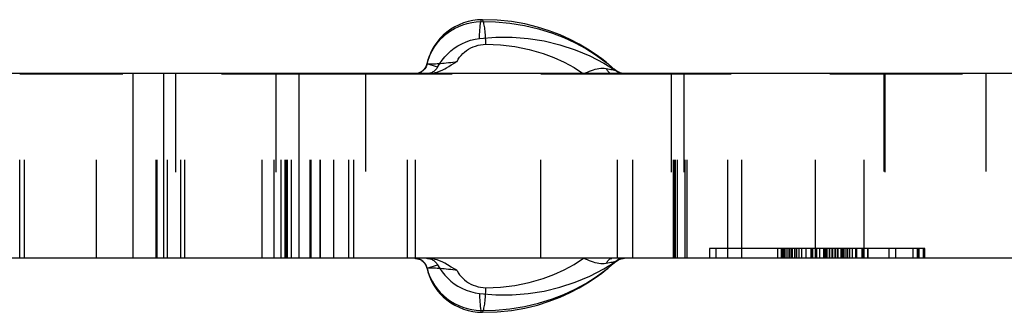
# Model space of a CAD drawing. Header units: inches. Extents: x 3 to 289, y 4 to 291.
# Tile 578 of 634: x 189.691 to 190.691, y 138.884 to 139.181. Entities that reach past the tile are written whole.
import ezdxf

# ---------------------------------------------------------------- set-up
doc = ezdxf.new("R2010")
doc.units = ezdxf.units.IN
doc.header["$LTSCALE"] = 0.5
doc.header["$MEASUREMENT"] = 0
doc.linetypes.add('HIDDEN', pattern=[0.225, 0.15, -0.075])
doc.layers.add('DBU', color=7, linetype='Continuous')

msp = doc.modelspace()

# ---------------------------------------------------------------- linework, layer by layer
at = {"layer": 'DBU', "color": 30, "linetype": 'Continuous'}
for p, q in [((190.15104, 139.18056), (190.14632, 139.17954)), ((190.1558, 139.18119), (190.15104, 139.18056)), ((190.16058, 139.18144), (190.1558, 139.18119)), ((190.17579, 139.18106), (190.16058, 139.18144)), ((190.19025, 139.17959), (190.17579, 139.18106)), ((190.12867, 139.17171), (190.12472, 139.16886)), ((190.12476, 139.1675), (190.12857, 139.17019)), ((190.12857, 139.17019), (190.13258, 139.17255)), ((190.13284, 139.17422), (190.12867, 139.17171)), ((190.13258, 139.17255), (190.13676, 139.17458)), ((190.13719, 139.17637), (190.13284, 139.17422)), ((190.13676, 139.17458), (190.14108, 139.17628)), ((190.1417, 139.17814), (190.13719, 139.17637)), ((190.14108, 139.17628), (190.1455, 139.17763)), ((190.14632, 139.17954), (190.1417, 139.17814)), ((190.1455, 139.17763), (190.15001, 139.17863)), ((190.15001, 139.17863), (190.15457, 139.17928)), ((190.15457, 139.17928), (190.15916, 139.17959)), ((190.2039, 139.17719), (190.19025, 139.17959)), ((190.21669, 139.17403), (190.2039, 139.17719)), ((190.22861, 139.17026), (190.21669, 139.17403)), ((190.23965, 139.16601), (190.22861, 139.17026)), ((190.11762, 139.1622), (190.11452, 139.15844)), ((190.1148, 139.15765), (190.11785, 139.16121)), ((190.12103, 139.16569), (190.11762, 139.1622)), ((190.11785, 139.16121), (190.12118, 139.1645)), ((190.12472, 139.16886), (190.12103, 139.16569)), ((190.12118, 139.1645), (190.12476, 139.1675)), ((190.14432, 139.15894), (190.14879, 139.16049)), ((190.14879, 139.16049), (190.15337, 139.16165)), ((190.15337, 139.16165), (190.15803, 139.16242)), ((190.15803, 139.16242), (190.17445, 139.16377)), ((190.17445, 139.16377), (190.19092, 139.1638)), ((190.19092, 139.1638), (190.20734, 139.16251)), ((190.20734, 139.16251), (190.2236, 139.15991)), ((190.24982, 139.16141), (190.23965, 139.16601)), ((190.25913, 139.15657), (190.24982, 139.16141)), ((190.10981, 139.15103), (190.1081, 139.14751)), ((190.10965, 139.14977), (190.11206, 139.15382)), ((190.11176, 139.15441), (190.10981, 139.15103)), ((190.11452, 139.15844), (190.11176, 139.15441)), ((190.11206, 139.15382), (190.1148, 139.15765)), ((190.12885, 139.14979), (190.13225, 139.15241)), ((190.13225, 139.15241), (190.13585, 139.15477)), ((190.13585, 139.15477), (190.14, 139.15703)), ((190.14, 139.15703), (190.14432, 139.15894)), ((190.2236, 139.15991), (190.2396, 139.15601)), ((190.2396, 139.15601), (190.25497, 139.15095)), ((190.25497, 139.15095), (190.26989, 139.14469)), ((190.26761, 139.15159), (190.25913, 139.15657)), ((190.27528, 139.14655), (190.26761, 139.15159)), ((190.10544, 139.14016), (190.1045, 139.13635)), ((190.1046, 139.1365), (190.1059, 139.14108)), ((190.10664, 139.14388), (190.10544, 139.14016)), ((190.1059, 139.14108), (190.10759, 139.14551)), ((190.1081, 139.14751), (190.10664, 139.14388)), ((190.10759, 139.14551), (190.10965, 139.14977)), ((190.11749, 139.13696), (190.11996, 139.14048)), ((190.11996, 139.14048), (190.12268, 139.14381)), ((190.12268, 139.14381), (190.12565, 139.14692)), ((190.12565, 139.14692), (190.12885, 139.14979)), ((190.26989, 139.14469), (190.28428, 139.13728)), ((190.28218, 139.14156), (190.27528, 139.14655)), ((190.2869, 139.13785), (190.28218, 139.14156)), ((190.10073, 139.13012), (190.10032, 139.12974)), ((190.10114, 139.13053), (190.10073, 139.13012)), ((190.10164, 139.1311), (190.10114, 139.13053)), ((190.10214, 139.13173), (190.10164, 139.1311)), ((190.1026, 139.13241), (190.10214, 139.13173)), ((190.10303, 139.13314), (190.1026, 139.13241)), ((190.10342, 139.13392), (190.10303, 139.13314)), ((190.10376, 139.13474), (190.10342, 139.13392)), ((190.10405, 139.13559), (190.10376, 139.13474)), ((190.10427, 139.13646), (190.10405, 139.13559)), ((190.10428, 139.13646), (190.10427, 139.13646)), ((190.10439, 139.13648), (190.10428, 139.13646)), ((190.1046, 139.1365), (190.10439, 139.13648)), ((190.1133, 139.13051), (190.11269, 139.12992)), ((190.11387, 139.13114), (190.1133, 139.13051)), ((190.11439, 139.1318), (190.11387, 139.13114)), ((190.11487, 139.13251), (190.11439, 139.1318)), ((190.11531, 139.13325), (190.11487, 139.13251)), ((190.11531, 139.13325), (190.11749, 139.13696)), ((190.28428, 139.13728), (190.2948, 139.1309)), ((190.28834, 139.13667), (190.2869, 139.13785)), ((190.28816, 139.13682), (190.29312, 139.13259)), ((190.29312, 139.13259), (190.29461, 139.13126)), ((190.29649, 139.12979), (190.29458, 139.13128)), ((190.2948, 139.1309), (190.29647, 139.1298)), ((188.97459, 139.12712), (189.80605, 139.12712)), ((189.80605, 139.12712), (189.83723, 139.12712)), ((189.83723, 139.12712), (189.97459, 139.12712)), ((189.97459, 138.93912), (189.97459, 139.12712)), ((189.97459, 139.12712), (190.80605, 139.12712)), ((190.09576, 139.12714), (190.09569, 139.12711)), ((190.09609, 139.12725), (190.09576, 139.12714)), ((190.09645, 139.12739), (190.09609, 139.12725)), ((190.09683, 139.12755), (190.09645, 139.12739)), ((190.09724, 139.12773), (190.09683, 139.12755)), ((190.09759, 139.1279), (190.09724, 139.12773)), ((190.09795, 139.12809), (190.09759, 139.1279)), ((190.09832, 139.1283), (190.09795, 139.12809)), ((190.0987, 139.12853), (190.09832, 139.1283)), ((190.0991, 139.12879), (190.0987, 139.12853)), ((190.0995, 139.12908), (190.0991, 139.12879)), ((190.09991, 139.12939), (190.0995, 139.12908)), ((190.10032, 139.12974), (190.09991, 139.12939)), ((190.10828, 139.12731), (190.10766, 139.12711)), ((190.10907, 139.12761), (190.10828, 139.12731)), ((190.10985, 139.12797), (190.10907, 139.12761)), ((190.1106, 139.12839), (190.10985, 139.12797)), ((190.11134, 139.12886), (190.1106, 139.12839)), ((190.11204, 139.12937), (190.11134, 139.12886)), ((190.11269, 139.12992), (190.11204, 139.12937)), ((190.29647, 139.1298), (190.29804, 139.12875)), ((190.29896, 139.12819), (190.29804, 139.12875)), ((190.29994, 139.1277), (190.29896, 139.12819)), ((190.30095, 139.1273), (190.29994, 139.1277)), ((190.30156, 139.12711), (190.30095, 139.1273)), ((189.80605, 138.93912), (188.97459, 138.93912)), ((189.83723, 138.93912), (189.80605, 138.93912)), ((189.97459, 138.93912), (189.83723, 138.93912)), ((190.80605, 138.93912), (189.97459, 138.93912)), ((190.09213, 138.93912), (190.0925, 138.93911)), ((190.0925, 138.93911), (190.09295, 138.93909)), ((190.09295, 138.93909), (190.09344, 138.93904)), ((190.09344, 138.93904), (190.09395, 138.93897)), ((190.09395, 138.93897), (190.09449, 138.93888)), ((190.09449, 138.93888), (190.09506, 138.93875)), ((190.09506, 138.93875), (190.09565, 138.93859)), ((190.09565, 138.93859), (190.09626, 138.93839)), ((190.09626, 138.93839), (190.09688, 138.93814)), ((190.09688, 138.93814), (190.09752, 138.93785)), ((190.09752, 138.93785), (190.09818, 138.93751)), ((190.09818, 138.93751), (190.09883, 138.93712)), ((190.09883, 138.93712), (190.09949, 138.93666)), ((190.09949, 138.93666), (190.10014, 138.93615)), ((190.10014, 138.93615), (190.10076, 138.93558)), ((190.10076, 138.93558), (190.10136, 138.93496)), ((190.10136, 138.93496), (190.10193, 138.93427)), ((190.10193, 138.93427), (190.10246, 138.93354)), ((190.10246, 138.93354), (190.10294, 138.93276)), ((190.10294, 138.93276), (190.10336, 138.93194)), ((190.10336, 138.93194), (190.10373, 138.93108)), ((190.10373, 138.93108), (190.10403, 138.93019)), ((190.10403, 138.93019), (190.10427, 138.92927)), ((190.10407, 138.93912), (190.10494, 138.93909)), ((190.10494, 138.93909), (190.10579, 138.93901)), ((190.10579, 138.93901), (190.10663, 138.93887)), ((190.10663, 138.93887), (190.10745, 138.93867)), ((190.10745, 138.93867), (190.10826, 138.93842)), ((190.10826, 138.93842), (190.10906, 138.93812)), ((190.10906, 138.93812), (190.10984, 138.93776)), ((190.10984, 138.93776), (190.1106, 138.93734)), ((190.1106, 138.93734), (190.11134, 138.93688)), ((190.11134, 138.93688), (190.11203, 138.93637)), ((190.11203, 138.93637), (190.11269, 138.93583)), ((190.11269, 138.93583), (190.11329, 138.93524)), ((190.11329, 138.93524), (190.11386, 138.93461)), ((190.11386, 138.93461), (190.11439, 138.93394)), ((190.11439, 138.93394), (190.11487, 138.93323)), ((190.11487, 138.93323), (190.11531, 138.93248)), ((190.11531, 138.93248), (190.11749, 138.92878)), ((190.28428, 138.92846), (190.2948, 138.93484)), ((190.28816, 138.92892), (190.29312, 138.93314)), ((190.29312, 138.93314), (190.29461, 138.93448)), ((190.29458, 138.93445), (190.29649, 138.93595)), ((190.2948, 138.93484), (190.29647, 138.93593)), ((190.29647, 138.93593), (190.29804, 138.93698)), ((190.29804, 138.93698), (190.29892, 138.93752)), ((190.29892, 138.93752), (190.29985, 138.93799)), ((190.29985, 138.93799), (190.30081, 138.93838)), ((190.30081, 138.93838), (190.3018, 138.93869)), ((190.3018, 138.93869), (190.30286, 138.93893)), ((190.30286, 138.93893), (190.30394, 138.93907)), ((190.30394, 138.93907), (190.30502, 138.93912)), ((190.10428, 138.92928), (190.10427, 138.92927)), ((190.10427, 138.92927), (190.10428, 138.92927)), ((190.10438, 138.92928), (190.10428, 138.92928)), ((190.10428, 138.92927), (190.10439, 138.92925)), ((190.10452, 138.92929), (190.10438, 138.92928)), ((190.10439, 138.92925), (190.1046, 138.92923)), ((190.10451, 138.92934), (190.10545, 138.92554)), ((190.10545, 138.92554), (190.10665, 138.92182)), ((190.10665, 138.92182), (190.10811, 138.91819)), ((190.11749, 138.92878), (190.11996, 138.92525)), ((190.11996, 138.92525), (190.12268, 138.92192)), ((190.12268, 138.92192), (190.12565, 138.91881)), ((190.25497, 138.91478), (190.26989, 138.92104)), ((190.26989, 138.92104), (190.28428, 138.92846)), ((190.27528, 138.91918), (190.28218, 138.92417)), ((190.28218, 138.92417), (190.28629, 138.92739)), ((190.28629, 138.92739), (190.28834, 138.92907)), ((190.10811, 138.91819), (190.10982, 138.91468)), ((190.10982, 138.91468), (190.11177, 138.91129)), ((190.11177, 138.91129), (190.11454, 138.90727)), ((190.12565, 138.91881), (190.12885, 138.91594)), ((190.12885, 138.91594), (190.13225, 138.91332)), ((190.13225, 138.91332), (190.13585, 138.91096)), ((190.13585, 138.91096), (190.14, 138.9087)), ((190.2396, 138.90972), (190.25497, 138.91478)), ((190.25913, 138.90917), (190.26761, 138.91415)), ((190.26761, 138.91415), (190.27528, 138.91918)), ((190.11454, 138.90727), (190.11764, 138.9035)), ((190.11764, 138.9035), (190.12105, 138.90002)), ((190.12105, 138.90002), (190.12474, 138.89684)), ((190.14, 138.9087), (190.14432, 138.90679)), ((190.14432, 138.90679), (190.14879, 138.90525)), ((190.14879, 138.90525), (190.15337, 138.90409)), ((190.15337, 138.90409), (190.15803, 138.90331)), ((190.15803, 138.90331), (190.17445, 138.90196)), ((190.17445, 138.90196), (190.19092, 138.90193)), ((190.19092, 138.90193), (190.20734, 138.90322)), ((190.20734, 138.90322), (190.2236, 138.90582)), ((190.2236, 138.90582), (190.2396, 138.90972)), ((190.23965, 138.89972), (190.24982, 138.90432)), ((190.24982, 138.90432), (190.25913, 138.90917)), ((190.12474, 138.89684), (190.12869, 138.89399)), ((190.12869, 138.89399), (190.13285, 138.89149)), ((190.13285, 138.89149), (190.1372, 138.88935)), ((190.2039, 138.88854), (190.2167, 138.8917)), ((190.2167, 138.8917), (190.22861, 138.89547)), ((190.22861, 138.89547), (190.23965, 138.89972)), ((190.1372, 138.88935), (190.14171, 138.88758)), ((190.14171, 138.88758), (190.14633, 138.88618)), ((190.14633, 138.88618), (190.15104, 138.88517)), ((190.15104, 138.88517), (190.1558, 138.88454)), ((190.1558, 138.88454), (190.16058, 138.88429)), ((190.16058, 138.88429), (190.17579, 138.88467)), ((190.17579, 138.88467), (190.19025, 138.88614)), ((190.19025, 138.88614), (190.2039, 138.88854))]:
    msp.add_line(p, q, dxfattribs=at)
at = {"layer": 'DBU', "color": 4, "linetype": 'Continuous'}
for p, q in [((190.15941, 139.18029), (190.15916, 139.17959)), ((190.15968, 139.18082), (190.15941, 139.18029)), ((190.15995, 139.1812), (190.15968, 139.18082)), ((190.16023, 139.18141), (190.15995, 139.1812)), ((190.16052, 139.18145), (190.16023, 139.18141)), ((190.16058, 139.18144), (190.16052, 139.18145)), ((190.15916, 139.17959), (190.174, 139.17937)), ((190.174, 139.17937), (190.18879, 139.17806)), ((190.18879, 139.17806), (190.20345, 139.17567)), ((190.20345, 139.17567), (190.21792, 139.17224)), ((190.21792, 139.17224), (190.23212, 139.16777)), ((190.23212, 139.16777), (190.24369, 139.16326)), ((190.24369, 139.16326), (190.25499, 139.15806)), ((190.25499, 139.15806), (190.26594, 139.15214)), ((190.26594, 139.15214), (190.27648, 139.1455)), ((190.27648, 139.1455), (190.28653, 139.13812)), ((190.10108, 139.1301), (190.1003, 139.1294)), ((190.10181, 139.13087), (190.10108, 139.1301)), ((190.10246, 139.13169), (190.10181, 139.13087)), ((190.10305, 139.13257), (190.10246, 139.13169)), ((190.10356, 139.1335), (190.10305, 139.13257)), ((190.10399, 139.13447), (190.10356, 139.1335)), ((190.10434, 139.13547), (190.10399, 139.13447)), ((190.10427, 139.13646), (190.10428, 139.13645)), ((190.10428, 139.13645), (190.10438, 139.13645)), ((190.1046, 139.1365), (190.10434, 139.13547)), ((190.10438, 139.13645), (190.10452, 139.13645)), ((190.11531, 139.13325), (190.1046, 139.1365)), ((190.28653, 139.13812), (190.28816, 139.13682)), ((189.80605, 138.93912), (189.80605, 139.12712)), ((189.83723, 138.93912), (189.83723, 139.12712)), ((190.09665, 139.12733), (190.09596, 139.12711)), ((190.09763, 139.12773), (190.09665, 139.12733)), ((190.09856, 139.12821), (190.09763, 139.12773)), ((190.09945, 139.12877), (190.09856, 139.12821)), ((190.1003, 139.1294), (190.09945, 139.12877)), ((190.09359, 138.93907), (190.09254, 138.93912)), ((190.09463, 138.93894), (190.09359, 138.93907)), ((190.09565, 138.93871), (190.09463, 138.93894)), ((190.09665, 138.9384), (190.09565, 138.93871)), ((190.09763, 138.938), (190.09665, 138.9384)), ((190.09856, 138.93752), (190.09763, 138.938)), ((190.09945, 138.93697), (190.09856, 138.93752)), ((190.1003, 138.93633), (190.09945, 138.93697)), ((190.10108, 138.93563), (190.1003, 138.93633)), ((190.10181, 138.93486), (190.10108, 138.93563)), ((190.10246, 138.93404), (190.10181, 138.93486)), ((190.10305, 138.93316), (190.10246, 138.93404)), ((190.10356, 138.93223), (190.10305, 138.93316)), ((190.10399, 138.93126), (190.10356, 138.93223)), ((190.10434, 138.93026), (190.10399, 138.93126)), ((190.1046, 138.92923), (190.10434, 138.93026)), ((190.1046, 138.92923), (190.11531, 138.93248)), ((190.1046, 138.92923), (190.1059, 138.92465)), ((190.1059, 138.92465), (190.10759, 138.92022)), ((190.10759, 138.92022), (190.10965, 138.91596)), ((190.26594, 138.91359), (190.27648, 138.92023)), ((190.27648, 138.92023), (190.28653, 138.92761)), ((190.28653, 138.92761), (190.28816, 138.92892)), ((190.10965, 138.91596), (190.11207, 138.9119)), ((190.11207, 138.9119), (190.11481, 138.90808)), ((190.25499, 138.90768), (190.26594, 138.91359)), ((190.11481, 138.90808), (190.11786, 138.90451)), ((190.11786, 138.90451), (190.12119, 138.90122)), ((190.12119, 138.90122), (190.12478, 138.89823)), ((190.23212, 138.89797), (190.2437, 138.90247)), ((190.2437, 138.90247), (190.25499, 138.90768)), ((190.12478, 138.89823), (190.12859, 138.89554)), ((190.12859, 138.89554), (190.13259, 138.89318)), ((190.13259, 138.89318), (190.13677, 138.89114)), ((190.13677, 138.89114), (190.14108, 138.88945)), ((190.18879, 138.88767), (190.20345, 138.89006)), ((190.20345, 138.89006), (190.21792, 138.8935)), ((190.21792, 138.8935), (190.23212, 138.89797)), ((190.14108, 138.88945), (190.1455, 138.8881)), ((190.1455, 138.8881), (190.15001, 138.8871)), ((190.15001, 138.8871), (190.15457, 138.88645)), ((190.15457, 138.88645), (190.15916, 138.88614)), ((190.15916, 138.88614), (190.17399, 138.88636)), ((190.15916, 138.88614), (190.15941, 138.88545)), ((190.15941, 138.88545), (190.15968, 138.88491)), ((190.15968, 138.88491), (190.15995, 138.88453)), ((190.15995, 138.88453), (190.16023, 138.88432)), ((190.16023, 138.88432), (190.16052, 138.88428)), ((190.16052, 138.88428), (190.16058, 138.88429)), ((190.17399, 138.88636), (190.18879, 138.88767))]:
    msp.add_line(p, q, dxfattribs=at)
at = {"layer": 'DBU', "color": 254, "linetype": 'HIDDEN'}
for p, q in [((190.1608, 139.18133), (190.16058, 139.18144)), ((190.16109, 139.18104), (190.1608, 139.18133)), ((190.16137, 139.18059), (190.16109, 139.18104)), ((190.16165, 139.17997), (190.16137, 139.18059)), ((190.16193, 139.1792), (190.16165, 139.17997)), ((190.16219, 139.17828), (190.16193, 139.1792)), ((190.16245, 139.17721), (190.16219, 139.17828)), ((190.1627, 139.17601), (190.16245, 139.17721)), ((190.16293, 139.17467), (190.1627, 139.17601)), ((190.16315, 139.17322), (190.16293, 139.17467)), ((190.16336, 139.17165), (190.16315, 139.17322)), ((190.16354, 139.16998), (190.16336, 139.17165)), ((190.16371, 139.16822), (190.16354, 139.16998)), ((190.16386, 139.16638), (190.16371, 139.16822)), ((190.16399, 139.16448), (190.16386, 139.16638)), ((190.1641, 139.16252), (190.16399, 139.16448)), ((190.16419, 139.16052), (190.1641, 139.16252)), ((190.16425, 139.1585), (190.16419, 139.16052)), ((190.14281, 139.14861), (190.14478, 139.15013)), ((190.14478, 139.15013), (190.14686, 139.1515)), ((190.14686, 139.1515), (190.14905, 139.15272)), ((190.14905, 139.15272), (190.15143, 139.15382)), ((190.15143, 139.15382), (190.1539, 139.15473)), ((190.1539, 139.15473), (190.15644, 139.15546)), ((190.15644, 139.15546), (190.15903, 139.15599)), ((190.15903, 139.15599), (190.16165, 139.15632)), ((190.16165, 139.15632), (190.1643, 139.15646)), ((190.1643, 139.15646), (190.16425, 139.1585)), ((190.1643, 139.15646), (190.17909, 139.15603)), ((190.17909, 139.15603), (190.19379, 139.15431)), ((190.19379, 139.15431), (190.20829, 139.15133)), ((190.20829, 139.15133), (190.22247, 139.14714)), ((190.1351, 139.13912), (190.13633, 139.14123)), ((190.13633, 139.14123), (190.13772, 139.14324)), ((190.13772, 139.14324), (190.13928, 139.14515)), ((190.13928, 139.14515), (190.14098, 139.14695)), ((190.14098, 139.14695), (190.14281, 139.14861)), ((190.22247, 139.14714), (190.23331, 139.14303)), ((190.23331, 139.14303), (190.24383, 139.13821)), ((190.10452, 139.13645), (190.10459, 139.13645)), ((190.10459, 139.13645), (190.10489, 139.13645)), ((190.10489, 139.13645), (190.1053, 139.13646)), ((190.1053, 139.13646), (190.10581, 139.13647)), ((190.10581, 139.13647), (190.10642, 139.13649)), ((190.10642, 139.13649), (190.10712, 139.13652)), ((190.10712, 139.13652), (190.10791, 139.13655)), ((190.10791, 139.13655), (190.10879, 139.13658)), ((190.10879, 139.13658), (190.11009, 139.13664)), ((190.11009, 139.13664), (190.11153, 139.13671)), ((190.11153, 139.13671), (190.11309, 139.13679)), ((190.11309, 139.13679), (190.11475, 139.13688)), ((190.11475, 139.13688), (190.11651, 139.13699)), ((190.11651, 139.13699), (190.11835, 139.13711)), ((190.11725, 139.12916), (190.11984, 139.13031)), ((190.11835, 139.13711), (190.12024, 139.13725)), ((190.11984, 139.13031), (190.12257, 139.13168)), ((190.12024, 139.13725), (190.12217, 139.13741)), ((190.12217, 139.13741), (190.12412, 139.13759)), ((190.12257, 139.13168), (190.12447, 139.13272)), ((190.12412, 139.13759), (190.12645, 139.13784)), ((190.12447, 139.13272), (190.12667, 139.134)), ((190.12645, 139.13784), (190.12874, 139.13812)), ((190.12667, 139.134), (190.1292, 139.13551)), ((190.12874, 139.13812), (190.13096, 139.13842)), ((190.1292, 139.13551), (190.13348, 139.13813)), ((190.13096, 139.13842), (190.13309, 139.13876)), ((190.13309, 139.13876), (190.1351, 139.13912)), ((190.13348, 139.13813), (190.13462, 139.13883)), ((190.13462, 139.13883), (190.13494, 139.13902)), ((190.13494, 139.13902), (190.13504, 139.13908)), ((190.13504, 139.13908), (190.1351, 139.13912)), ((190.24383, 139.13821), (190.25397, 139.13274)), ((190.25397, 139.13274), (190.26367, 139.12662)), ((190.27166, 139.12985), (190.2736, 139.13053)), ((190.2736, 139.13053), (190.27551, 139.13112)), ((190.27551, 139.13112), (190.27739, 139.1316)), ((190.27739, 139.1316), (190.27925, 139.13195)), ((190.27925, 139.13195), (190.28107, 139.13217)), ((190.28107, 139.13217), (190.28286, 139.13224)), ((190.28286, 139.13224), (190.28462, 139.13215)), ((190.28462, 139.13215), (190.28635, 139.13191)), ((190.28635, 139.13191), (190.28814, 139.13159)), ((190.28635, 139.13191), (190.28677, 139.13112)), ((190.28677, 139.13112), (190.28723, 139.13038)), ((190.28723, 139.13038), (190.28772, 139.1297)), ((190.28814, 139.13159), (190.28983, 139.13127)), ((190.28983, 139.13127), (190.29141, 139.13097)), ((190.29141, 139.13097), (190.29282, 139.1307)), ((190.29282, 139.1307), (190.29366, 139.13053)), ((190.29366, 139.13053), (190.29439, 139.13038)), ((190.29439, 139.13038), (190.29501, 139.13025)), ((190.29501, 139.13025), (190.29538, 139.13016)), ((190.29538, 139.13016), (190.29567, 139.13009)), ((190.29567, 139.13009), (190.29588, 139.13003)), ((190.29588, 139.13003), (190.29599, 139.12998)), ((189.6909, 138.93912), (189.6909, 139.12662)), ((189.6909, 139.12662), (189.69577, 139.12662)), ((189.69577, 138.93912), (189.69577, 139.12662)), ((189.69577, 139.12662), (189.96281, 139.12662)), ((189.76888, 138.93912), (189.76888, 139.12662)), ((189.82959, 138.93912), (189.82959, 139.12662)), ((189.83059, 138.93912), (189.83059, 139.12712)), ((189.84098, 138.93912), (189.84098, 139.12712)), ((189.84908, 139.12662), (189.84908, 138.93912)), ((189.85455, 138.93912), (189.85455, 139.12662)), ((189.85877, 138.93912), (189.85877, 139.12662)), ((189.93731, 138.93912), (189.93731, 139.12662)), ((189.94932, 138.93912), (189.94932, 139.12662)), ((189.95096, 139.12712), (189.95096, 138.93912)), ((189.95096, 139.12662), (189.95096, 138.93912)), ((189.9564, 138.93912), (189.9564, 139.12662)), ((189.96037, 138.93912), (189.96037, 139.12662)), ((189.96154, 138.93912), (189.96154, 139.12712)), ((189.96281, 139.12662), (189.986, 139.12662)), ((189.96281, 138.93912), (189.96281, 139.12662)), ((189.96694, 138.93912), (189.96694, 139.12662)), ((189.986, 138.93912), (189.986, 139.12712)), ((189.986, 138.93912), (189.986, 139.12662)), ((189.986, 139.12662), (189.99601, 139.12662)), ((189.98709, 138.93912), (189.98709, 139.12712)), ((189.99601, 138.93912), (189.99601, 139.12662)), ((189.99601, 139.12662), (190.03023, 139.12662)), ((189.99631, 138.93912), (189.99631, 139.12712)), ((190.00979, 138.93912), (190.00979, 139.12712)), ((190.00979, 138.93912), (190.00979, 139.12662)), ((190.02525, 138.93912), (190.02525, 139.12712)), ((190.02525, 138.93912), (190.02525, 139.12662)), ((190.03023, 138.93912), (190.03023, 139.12662)), ((190.03023, 139.12662), (190.22013, 139.12662)), ((190.04209, 139.12712), (190.04209, 138.93912)), ((190.0846, 138.93912), (190.0846, 139.12712)), ((190.0846, 138.93912), (190.0846, 139.12662)), ((190.09359, 139.12666), (190.09254, 139.12662)), ((190.09277, 138.93912), (190.09277, 139.12712)), ((190.09277, 138.93912), (190.09277, 139.12662)), ((190.09463, 139.1268), (190.09359, 139.12666)), ((190.09428, 139.1267), (190.09424, 139.12667)), ((190.09424, 139.12667), (190.09425, 139.12665)), ((190.09424, 139.12667), (190.09424, 139.12667)), ((190.09425, 139.12665), (190.09433, 139.12664)), ((190.09438, 139.12673), (190.09428, 139.1267)), ((190.09433, 139.12664), (190.09454, 139.12663)), ((190.09454, 139.12677), (190.09438, 139.12673)), ((190.09476, 139.12683), (190.09454, 139.12677)), ((190.09454, 139.12663), (190.09488, 139.12662)), ((190.09565, 139.12702), (190.09463, 139.1268)), ((190.09496, 139.12689), (190.09476, 139.12683)), ((190.09488, 139.12662), (190.09532, 139.12662)), ((190.0952, 139.12696), (190.09496, 139.12689)), ((190.09547, 139.12704), (190.0952, 139.12696)), ((190.09532, 139.12662), (190.09587, 139.12662)), ((190.09569, 139.12711), (190.09547, 139.12704)), ((190.09596, 139.12711), (190.09565, 139.12702)), ((190.09587, 139.12662), (190.09675, 139.12662)), ((190.09675, 139.12662), (190.09773, 139.12662)), ((190.10495, 139.12664), (190.10407, 139.12662)), ((190.1058, 139.12673), (190.10495, 139.12664)), ((190.10561, 139.12662), (190.10735, 139.12668)), ((190.10665, 139.12687), (190.1058, 139.12673)), ((190.10747, 139.12706), (190.10665, 139.12687)), ((190.10735, 139.12668), (190.10915, 139.12688)), ((190.10766, 139.12711), (190.10747, 139.12706)), ((190.10915, 139.12688), (190.11099, 139.1272)), ((190.11099, 139.1272), (190.11287, 139.12766)), ((190.11287, 139.12766), (190.1148, 139.12825)), ((190.1148, 139.12825), (190.11725, 139.12916)), ((190.22013, 138.93912), (190.22013, 139.12662)), ((190.22013, 139.12662), (190.31362, 139.12662)), ((190.26367, 139.12662), (190.2657, 139.12745)), ((190.2657, 139.12745), (190.26771, 139.12828)), ((190.26771, 139.12828), (190.2697, 139.12909)), ((190.2697, 139.12909), (190.27166, 139.12985)), ((190.28772, 139.1297), (190.28825, 139.12907)), ((190.28825, 139.12907), (190.28882, 139.12851)), ((190.28882, 139.12851), (190.28941, 139.12802)), ((190.28941, 139.12802), (190.29003, 139.1276)), ((190.29003, 139.1276), (190.29067, 139.12725)), ((190.29067, 139.12725), (190.29133, 139.12697)), ((190.29133, 139.12697), (190.292, 139.12677)), ((190.292, 139.12677), (190.29234, 139.12671)), ((190.29812, 138.93912), (190.29812, 139.12712)), ((190.29812, 138.93912), (190.29812, 139.12662)), ((190.30194, 139.127), (190.30156, 139.12711)), ((190.30296, 139.12679), (190.30194, 139.127)), ((190.30399, 139.12666), (190.30296, 139.12679)), ((190.30502, 139.12662), (190.30399, 139.12666)), ((190.31362, 138.93912), (190.31362, 139.12662)), ((190.31362, 139.12662), (190.54856, 139.12662)), ((190.35269, 139.12712), (190.35269, 138.93912)), ((190.35269, 139.12662), (190.35269, 138.93912)), ((190.35491, 138.93912), (190.35491, 139.12712)), ((190.35491, 138.93912), (190.35491, 139.12662)), ((190.35631, 138.93912), (190.35631, 139.12712)), ((190.35631, 138.93912), (190.35631, 139.12662)), ((190.35709, 138.93912), (190.35709, 139.12712)), ((190.35891, 138.93912), (190.35891, 139.12712)), ((190.35891, 138.93912), (190.35891, 139.12662)), ((190.36551, 139.12662), (190.36551, 138.93912)), ((190.36688, 138.93912), (190.36688, 139.12662)), ((190.36872, 138.93912), (190.36872, 139.12662)), ((190.40996, 138.93912), (190.40996, 139.12662)), ((190.42436, 138.93912), (190.42436, 139.12712)), ((190.4993, 138.93912), (190.4993, 139.12662)), ((190.54856, 139.12662), (190.6909, 139.12662)), ((190.54856, 138.93912), (190.54856, 139.12662)), ((190.56859, 139.12712), (190.56859, 138.93912)), ((190.56959, 139.12662), (190.56959, 138.93912)), ((190.67209, 139.12712), (190.67209, 138.93912)), ((190.39163, 138.94912), (190.39163, 138.93912)), ((190.46449, 138.94912), (190.39163, 138.94912)), ((190.39788, 138.94912), (190.39788, 138.93912)), ((190.46095, 138.93912), (190.46095, 138.94912)), ((190.55215, 138.94912), (190.46449, 138.94912)), ((190.46449, 138.93912), (190.46449, 138.94912)), ((190.46532, 138.93912), (190.46532, 138.94912)), ((190.46659, 138.93912), (190.46659, 138.94912)), ((190.46693, 138.93912), (190.46693, 138.94912)), ((190.46764, 138.93912), (190.46764, 138.94912)), ((190.46918, 138.93912), (190.46918, 138.94912)), ((190.46926, 138.93912), (190.46926, 138.94912)), ((190.47134, 138.93912), (190.47134, 138.94912)), ((190.47322, 138.94912), (190.47322, 138.93912)), ((190.47323, 138.93912), (190.47323, 138.94912)), ((190.47508, 138.93912), (190.47508, 138.94912)), ((190.47542, 138.93912), (190.47542, 138.94912)), ((190.47573, 138.93912), (190.47573, 138.94912)), ((190.47804, 138.93912), (190.47804, 138.94912)), ((190.47814, 138.93912), (190.47814, 138.94912)), ((190.47988, 138.93912), (190.47988, 138.94912)), ((190.47992, 138.94912), (190.47992, 138.93912)), ((190.48247, 138.93912), (190.48247, 138.94912)), ((190.48533, 138.93912), (190.48533, 138.94912)), ((190.48979, 138.93912), (190.48979, 138.94912)), ((190.49467, 138.93912), (190.49467, 138.94912)), ((190.4956, 138.93912), (190.4956, 138.94912)), ((190.49622, 138.93912), (190.49622, 138.94912)), ((190.49648, 138.93912), (190.49648, 138.94912)), ((190.50012, 138.93912), (190.50012, 138.94912)), ((190.50044, 138.93912), (190.50044, 138.94912)), ((190.5037, 138.93912), (190.5037, 138.94912)), ((190.50762, 138.93912), (190.50762, 138.94912)), ((190.50889, 138.93912), (190.50889, 138.94912)), ((190.50927, 138.93912), (190.50927, 138.94912)), ((190.50973, 138.93912), (190.50973, 138.94912)), ((190.51014, 138.93912), (190.51014, 138.94912)), ((190.51041, 138.93912), (190.51041, 138.94912)), ((190.51109, 138.93912), (190.51109, 138.94912)), ((190.51341, 138.93912), (190.51341, 138.94912)), ((190.51371, 138.93912), (190.51371, 138.94912)), ((190.516, 138.93912), (190.516, 138.94912)), ((190.51686, 138.93912), (190.51686, 138.94912)), ((190.51922, 138.93912), (190.51922, 138.94912)), ((190.5195, 138.93912), (190.5195, 138.94912)), ((190.51986, 138.93912), (190.51986, 138.94912)), ((190.52196, 138.93912), (190.52196, 138.94912)), ((190.52222, 138.93912), (190.52222, 138.94912)), ((190.52534, 138.93912), (190.52534, 138.94912)), ((190.52601, 138.93912), (190.52601, 138.94912)), ((190.52685, 138.93912), (190.52685, 138.94912)), ((190.52792, 138.93912), (190.52792, 138.94912)), ((190.52841, 138.93912), (190.52841, 138.94912)), ((190.53035, 138.93912), (190.53035, 138.94912)), ((190.53213, 138.93912), (190.53213, 138.94912)), ((190.53411, 138.93912), (190.53411, 138.94912)), ((190.53688, 138.93912), (190.53688, 138.94912)), ((190.54, 138.93912), (190.54, 138.94912)), ((190.54112, 138.93912), (190.54112, 138.94912)), ((190.54657, 138.93912), (190.54657, 138.94912)), ((190.54775, 138.93912), (190.54775, 138.94912)), ((190.60443, 138.94912), (190.55215, 138.94912)), ((190.55215, 138.93912), (190.55215, 138.94912)), ((190.55248, 138.93912), (190.55248, 138.94912)), ((190.57384, 138.93912), (190.57384, 138.94912)), ((190.58087, 138.93912), (190.58087, 138.94912)), ((190.59819, 138.93912), (190.59819, 138.94912)), ((190.60265, 138.93912), (190.60265, 138.94912)), ((190.60381, 138.93912), (190.60381, 138.94912)), ((190.60443, 138.93912), (190.60443, 138.94912)), ((190.60885, 138.94912), (190.60443, 138.94912)), ((190.61006, 138.94912), (190.60885, 138.94912)), ((190.60885, 138.93912), (190.60885, 138.94912)), ((190.61006, 138.93912), (190.61006, 138.94912)), ((190.10736, 138.93905), (190.10561, 138.93912)), ((190.10916, 138.93885), (190.10736, 138.93905)), ((190.11099, 138.93853), (190.10916, 138.93885)), ((190.11288, 138.93807), (190.11099, 138.93853)), ((190.1148, 138.93748), (190.11288, 138.93807)), ((190.11727, 138.93656), (190.1148, 138.93748)), ((190.11986, 138.93542), (190.11727, 138.93656)), ((190.12257, 138.93406), (190.11986, 138.93542)), ((190.12555, 138.9324), (190.12257, 138.93406)), ((190.1292, 138.93022), (190.12555, 138.9324)), ((190.13345, 138.92762), (190.1292, 138.93022)), ((190.24383, 138.92752), (190.25398, 138.933)), ((190.25398, 138.933), (190.26367, 138.93912)), ((190.2657, 138.93829), (190.26367, 138.93912)), ((190.26771, 138.93745), (190.2657, 138.93829)), ((190.2697, 138.93664), (190.26771, 138.93745)), ((190.27166, 138.93588), (190.2697, 138.93664)), ((190.2736, 138.9352), (190.27166, 138.93588)), ((190.27551, 138.93461), (190.2736, 138.9352)), ((190.27739, 138.93413), (190.27551, 138.93461)), ((190.27925, 138.93378), (190.27739, 138.93413)), ((190.28107, 138.93356), (190.27925, 138.93378)), ((190.28286, 138.9335), (190.28107, 138.93356)), ((190.28462, 138.93358), (190.28286, 138.9335)), ((190.28635, 138.93382), (190.28462, 138.93358)), ((190.28635, 138.93382), (190.28677, 138.93461)), ((190.28814, 138.93415), (190.28635, 138.93382)), ((190.28677, 138.93461), (190.28723, 138.93535)), ((190.28723, 138.93535), (190.28772, 138.93603)), ((190.28772, 138.93603), (190.28825, 138.93666)), ((190.28983, 138.93446), (190.28814, 138.93415)), ((190.28825, 138.93666), (190.28882, 138.93722)), ((190.28882, 138.93722), (190.28941, 138.93771)), ((190.28941, 138.93771), (190.29003, 138.93814)), ((190.29141, 138.93476), (190.28983, 138.93446)), ((190.29003, 138.93814), (190.29067, 138.93849)), ((190.29067, 138.93849), (190.29133, 138.93876)), ((190.29133, 138.93876), (190.292, 138.93896)), ((190.29282, 138.93503), (190.29141, 138.93476)), ((190.292, 138.93896), (190.29234, 138.93903)), ((190.29366, 138.9352), (190.29282, 138.93503)), ((190.29439, 138.93535), (190.29366, 138.9352)), ((190.29501, 138.93548), (190.29439, 138.93535)), ((190.29538, 138.93557), (190.29501, 138.93548)), ((190.29567, 138.93565), (190.29538, 138.93557)), ((190.29588, 138.93571), (190.29567, 138.93565)), ((190.29599, 138.93575), (190.29588, 138.93571)), ((190.29804, 138.93698), (190.29599, 138.93575)), ((190.10459, 138.92929), (190.10452, 138.92929)), ((190.10489, 138.92928), (190.10459, 138.92929)), ((190.1053, 138.92927), (190.10489, 138.92928)), ((190.10581, 138.92926), (190.1053, 138.92927)), ((190.10642, 138.92924), (190.10581, 138.92926)), ((190.10712, 138.92921), (190.10642, 138.92924)), ((190.10791, 138.92919), (190.10712, 138.92921)), ((190.10879, 138.92915), (190.10791, 138.92919)), ((190.11009, 138.92909), (190.10879, 138.92915)), ((190.11153, 138.92903), (190.11009, 138.92909)), ((190.11309, 138.92895), (190.11153, 138.92903)), ((190.11475, 138.92885), (190.11309, 138.92895)), ((190.11651, 138.92874), (190.11475, 138.92885)), ((190.11835, 138.92862), (190.11651, 138.92874)), ((190.12024, 138.92848), (190.11835, 138.92862)), ((190.12217, 138.92832), (190.12024, 138.92848)), ((190.12412, 138.92814), (190.12217, 138.92832)), ((190.12645, 138.92789), (190.12412, 138.92814)), ((190.12874, 138.92762), (190.12645, 138.92789)), ((190.13096, 138.92731), (190.12874, 138.92762)), ((190.13309, 138.92698), (190.13096, 138.92731)), ((190.1351, 138.92662), (190.13309, 138.92698)), ((190.13493, 138.92672), (190.13345, 138.92762)), ((190.1351, 138.92662), (190.13493, 138.92672)), ((190.1351, 138.92662), (190.13633, 138.9245)), ((190.13633, 138.9245), (190.13772, 138.92249)), ((190.13772, 138.92249), (190.13928, 138.92058)), ((190.13928, 138.92058), (190.14098, 138.91879)), ((190.22247, 138.91859), (190.23331, 138.92271)), ((190.23331, 138.92271), (190.24383, 138.92752)), ((190.14098, 138.91879), (190.14281, 138.91712)), ((190.14281, 138.91712), (190.14478, 138.9156)), ((190.14478, 138.9156), (190.14686, 138.91423)), ((190.14686, 138.91423), (190.14905, 138.91301)), ((190.14905, 138.91301), (190.15143, 138.91191)), ((190.15143, 138.91191), (190.1539, 138.911)), ((190.1539, 138.911), (190.15644, 138.91027)), ((190.15644, 138.91027), (190.15903, 138.90974)), ((190.17909, 138.9097), (190.19379, 138.91143)), ((190.19379, 138.91143), (190.20829, 138.9144)), ((190.20829, 138.9144), (190.22247, 138.91859)), ((190.15903, 138.90974), (190.16165, 138.90941)), ((190.16165, 138.90941), (190.1643, 138.90927)), ((190.16386, 138.89935), (190.16399, 138.90125)), ((190.16399, 138.90125), (190.1641, 138.90321)), ((190.1641, 138.90321), (190.16419, 138.90521)), ((190.16419, 138.90521), (190.16425, 138.90723)), ((190.16425, 138.90723), (190.1643, 138.90927)), ((190.1643, 138.90927), (190.17909, 138.9097)), ((190.1627, 138.88972), (190.16293, 138.89106)), ((190.16293, 138.89106), (190.16315, 138.89251)), ((190.16315, 138.89251), (190.16336, 138.89408)), ((190.16336, 138.89408), (190.16354, 138.89575)), ((190.16354, 138.89575), (190.16371, 138.89751)), ((190.16371, 138.89751), (190.16386, 138.89935)), ((190.16058, 138.88429), (190.1608, 138.8844)), ((190.1608, 138.8844), (190.16109, 138.88469)), ((190.16109, 138.88469), (190.16137, 138.88515)), ((190.16137, 138.88515), (190.16165, 138.88576)), ((190.16165, 138.88576), (190.16193, 138.88653)), ((190.16193, 138.88653), (190.16219, 138.88745)), ((190.16219, 138.88745), (190.16245, 138.88852)), ((190.16245, 138.88852), (190.1627, 138.88972))]:
    msp.add_line(p, q, dxfattribs=at)
at = {"layer": 'DBU', "color": 4, "linetype": 'Continuous', "extrusion": (0, 0, -1)}
msp.add_arc((-190.26676, 139.1639), 0.10874, 359.22057, 8.2982, dxfattribs=at)
at = {"layer": 'DBU', "color": 254, "linetype": 'HIDDEN', "extrusion": (0, 0, -1)}
for centre, radius, start, end in [((-190.30539, 139.14336), 0.01635, 296.71787, 305.10235), ((-190.30452, 139.13911), 0.0125, 280.76476, 313.05385), ((-190.30452, 139.13911), 0.01249, 269.99991, 280.76518)]:
    msp.add_arc(centre, radius, start, end, dxfattribs=at)
at = {"layer": 'DBU', "color": 254, "linetype": 'HIDDEN'}
for radius, start, end in [(0.0125, 100.76491, 133.05392), (0.01249, 90.00003, 100.76531)]:
    msp.add_arc((190.30452, 138.92662), radius, start, end, dxfattribs=at)
at = {"layer": 'DBU', "color": 4, "linetype": 'Continuous'}
msp.add_arc((190.26676, 138.90183), 0.10874, 179.22057, 188.2982, dxfattribs=at)

doc.saveas('drawing.dxf')
